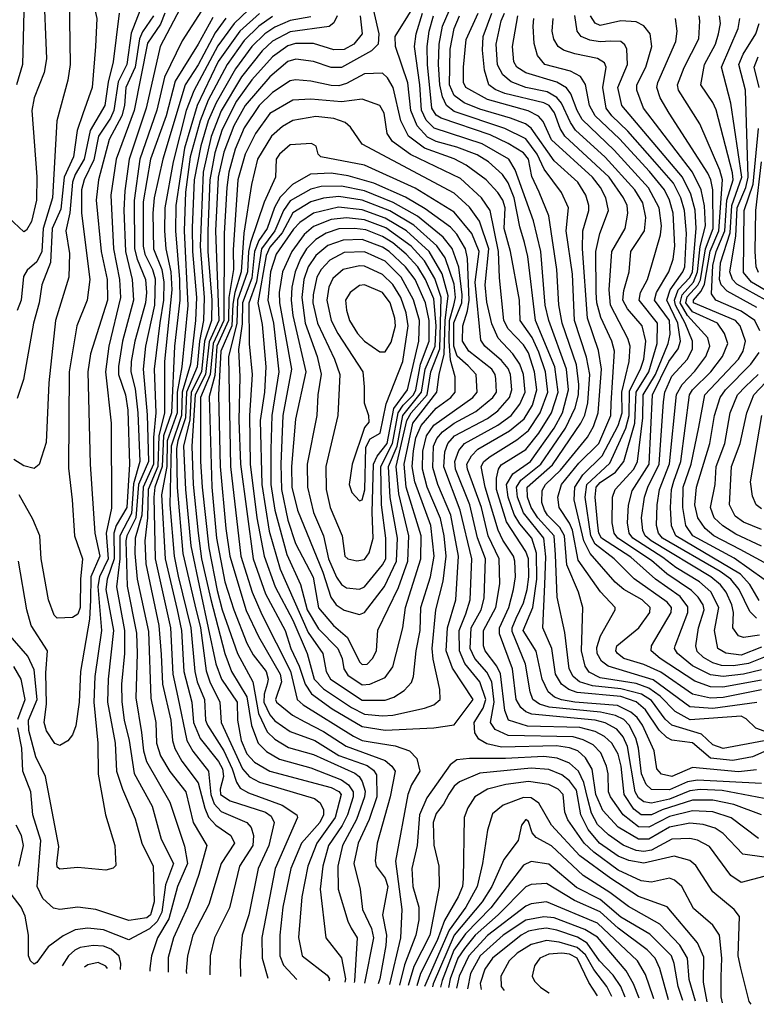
# Model space of a CAD drawing. Extents: x 501367 to 657802, y 482273 to 547541.
# Tile 270 of 656: x 597558 to 600434, y 483155 to 487000. Entities that reach past the tile are written whole.
import ezdxf

# ---------------------------------------------------------------- set-up
doc = ezdxf.new("R2010")
doc.units = 0

msp = doc.modelspace()

# ---------------------------------------------------------------- linework, layer by layer
at = {"layer": '0CON20XD'}
for points in [[(597537.8, 487357.8), (597605, 487338.1), (597635, 487340.9), (597695, 487369.6), (597705, 487369), (597775, 487299.8), (597822.5, 487225), (597840.3, 487185), (597839.6, 487095), (597859.8, 487005), (597854.3, 486895.7), (597840.7, 486735), (597805, 486631.8), (597782.5, 486567.5), (597768, 486465), (597732.5, 486385), (597719.4, 486260.6), (597685.3, 486185), (597678.4, 486051.6), (597645.3, 485965), (597634.4, 485895), (597611.9, 485815), (597573.6, 485595), (597548.8, 485521.2)], [(597540.5, 487300.5), (597615, 487286.5), (597695, 487293.4), (597713.6, 487273.6), (597758.7, 487175), (597751.8, 487085), (597755.3, 486825), (597746.5, 486763.5), (597702.8, 486605), (597687, 486305), (597649.4, 486185), (597644.5, 486095), (597625.4, 486054.6), (597587.9, 486022.1), (597572.9, 485997.1), (597563.5, 485905), (597548.4, 485865)], [(597505, 487252.6), (597593.6, 487213.6), (597623.8, 487193.8), (597638.6, 487175), (597651.7, 487131.7), (597663.2, 486846.8), (597654, 486794), (597615, 486694.3), (597605.6, 486645), (597625.8, 486385.8), (597624.3, 486295), (597605, 486212.5), (597585, 486178), (597575, 486172), (597516.5, 486226.5)], [(597549.6, 487139.6), (597569.6, 487109.6), (597575.2, 487085), (597569.7, 486825), (597546, 486745)], [(598924.6, 487105), (598961.2, 486945), (598957.8, 486905), (598931.9, 486878.1), (598815, 486813), (598775, 486812.7), (598705, 486836.6), (598636, 486846), (598605, 486836.5), (598535, 486777.2), (598439.1, 486665), (598395, 486586.1), (598355, 486483.3), (598333.6, 486385), (598323.2, 486175), (598335.6, 485825), (598297.8, 485742.2), (598283.4, 485615), (598244, 485535), (598230.5, 485335), (598235.9, 485185), (598254.9, 484995), (598268.7, 484895), (598304.5, 484735.6), (598359, 484525), (598385.7, 484455), (598445.2, 484355.2), (598463.6, 484243.6), (598489.8, 484175), (598522.3, 484142.3), (598572.7, 484112.7), (598695, 484078), (598815, 484031.2), (598842, 484012), (598860.4, 483985), (598860.3, 483965), (598838.5, 483895), (598817.2, 483852.8), (598764.6, 483775), (598742.6, 483695), (598731, 483605), (598754.2, 483415), (598815, 483336.2), (598830.5, 483255), (598827.5, 483241.7)], [(600465, 484183.7), (600305, 484154.1), (600265, 484168.5), (600220.3, 484210.3), (600104.6, 484244.6), (600078.8, 484268.8), (600025, 484342), (599985.8, 484365.8), (599905, 484387.5), (599795, 484398.7), (599743.8, 484415), (599719.8, 484435), (599703.9, 484465), (599687.2, 484607.2), (599657.3, 484745), (599650.2, 484909.8), (599644.7, 484985), (599580.9, 485055), (599555.4, 485095), (599541.5, 485135), (599539.7, 485175), (599638.8, 485261.2), (599748.9, 485425), (599764.7, 485455.3), (599776.2, 485503.8), (599784.2, 485615), (599771.9, 485681.9), (599724.9, 485825), (599716.8, 486006.8), (599692.5, 486175), (599701.3, 486265), (599674.2, 486325), (599605.8, 486415.8), (599578.8, 486475), (599534.7, 486534.7), (599452.8, 486575), (599255, 486641.7), (599224.5, 486665), (599208.6, 486698.6), (599198.8, 486745), (599193, 486825), (599196.2, 486905), (599209.4, 486975), (599265, 487105.3)], [(598305.8, 487095), (598192.6, 486917.4), (598123.8, 486776.2), (598093.4, 486646.6), (598027.5, 486455), (598005.4, 486294.6), (598007.1, 486105), (598016.4, 486065), (598049.3, 485985), (598053.5, 485935), (598050.2, 485895), (598007.7, 485745), (597993.7, 485665), (597992.5, 485625), (598009, 485559), (598019.6, 485465), (598027.8, 485275), (598002.8, 485187.2), (597995, 485071.2), (597949.3, 484985), (597949.4, 484895), (597936, 484785), (597967.3, 484615), (597967.3, 484525), (597956.2, 484405), (597956.9, 484336.9), (597966.2, 484265), (597986.2, 484185), (598005.9, 484055.9), (598075, 483929.1), (598110.5, 483800.5), (598158.3, 483705), (598128.3, 483621.7), (598112.8, 483515), (598095, 483478.7), (598065, 483449.7), (597985, 483407.4), (597885, 483445.8), (597825, 483452), (597774.5, 483445.5), (597727.7, 483422.3), (597670.1, 483379.9), (597625, 483317.8), (597614.3, 483312.5), (597600.5, 483325), (597592.3, 483345), (597592.6, 483425), (597579.8, 483499.8), (597564.3, 483535), (597525.7, 483585)], [(600455, 484017.9), (600205, 484030.8), (600165.8, 484024.2), (600095, 483993.2), (600025, 483994.4), (600005, 484013.7), (599985.9, 484055), (599974.3, 484155), (599963.8, 484195), (599937.8, 484245), (599917.1, 484267.1), (599885, 484282.7), (599825.5, 484295.5), (599626, 484316), (599587.7, 484327.7), (599562.2, 484345), (599551.3, 484375), (599532.9, 484482.9), (599481.4, 484611.4), (599481.3, 484625), (599497.1, 484662.9), (599525, 484723.4), (599540.3, 484775), (599546.8, 484825), (599545.5, 484895), (599535, 484923.4), (599459.4, 485039.4), (599419.4, 485165), (599420.2, 485209.8), (599427.9, 485245), (599438.6, 485261.4), (599535, 485321.4), (599585.6, 485385), (599635.1, 485464.9), (599660.7, 485545), (599647.9, 485645), (599572.2, 485825), (599542.5, 486075), (599529.8, 486129.8), (599510.6, 486190.6), (599489.3, 486305), (599465, 486362.7), (599443.3, 486395), (599388.8, 486445), (599345, 486472.2), (599265, 486502.7), (599184.1, 486524.1), (599151.2, 486541.2), (599110.4, 486585), (599085.6, 486645), (599074, 486754), (599025.8, 486895), (599024.7, 486935), (599123.3, 487095)], [(598125.3, 487025), (598107.6, 486982.4), (598057.7, 486907.7), (598004.9, 486645), (597934.6, 486455), (597914.3, 486315), (597924, 486105), (597948.4, 485985), (597952.4, 485915), (597907, 485725), (597893.6, 485625), (597915.6, 485424.4), (597916.9, 485093.1), (597896.1, 484995), (597903.4, 484895), (597870, 484825), (597862.9, 484787.1), (597877.5, 484615), (597851.2, 484435), (597847.3, 484335), (597863.3, 484175), (597864.4, 484054.4), (597893.8, 483895), (597929.5, 483775), (597933.3, 483696.7), (597923.8, 483686.2), (597895, 483679.2), (597785, 483689.4), (597715, 483682.5), (597705, 483691.2), (597702.8, 483705), (597711.7, 483771.7), (597658.6, 484045), (597621.8, 484121.8), (597593.8, 484225), (597592.8, 484265), (597626, 484345), (597615, 484461.1), (597590, 484515), (597511.6, 484605)], [(597946.5, 487025), (597923.5, 486835), (597903.5, 486756.5), (597891, 486665), (597833.2, 486566.8), (597810.7, 486455), (597774.3, 486395), (597764.1, 486365.9), (597754.6, 486245.4), (597738.9, 486175), (597752.6, 486087.4), (597750.7, 485995), (597697.7, 485825), (597672.5, 485582.5), (597661.4, 485348.6), (597635, 485263.3), (597615, 485247.7), (597575, 485258.4), (597535, 485283.1)], [(598185, 487043.3), (598107.2, 486895), (598051.6, 486655), (597985.8, 486455), (597968.3, 486331.7), (597964.4, 486255.6), (597971.6, 486095), (597997.2, 485985), (598002.1, 485905), (597960.4, 485745), (597944, 485646), (597944.7, 485614.7), (597972, 485535), (597980.4, 485475), (597987.2, 485265), (597976.4, 485095), (597935.6, 485024.4), (597925.3, 484995), (597926.7, 484895), (597900.4, 484815), (597895.1, 484775), (597924.5, 484615), (597903.8, 484425), (597901.5, 484335), (597930.9, 484175), (597936.8, 484065), (597960.2, 483995), (598009.8, 483879.8), (598034.9, 483784.9), (598080, 483695), (598083.2, 483555), (598068.5, 483505), (598055, 483493), (597985, 483482.1), (597855, 483525.8), (597785, 483534.2), (597715, 483525.3), (597690.7, 483530.7), (597648.8, 483568.8), (597626.6, 483615), (597640.6, 483795), (597610, 483895), (597602.3, 483985), (597570, 484065), (597566.3, 484155), (597551.2, 484235)], [(598028, 487035), (597993.2, 486946.8), (597976.1, 486825), (597943, 486757), (597925.7, 486645), (597912.8, 486615), (597866, 486545), (597847.2, 486452.8), (597809.7, 486375), (597800.1, 486335), (597800.3, 486245), (597832, 485985), (597821.4, 485905), (597781.3, 485805), (597751.5, 485625), (597749.4, 485249.4), (597762.7, 485125), (597772.5, 484985), (597803.4, 484895), (597795.6, 484815), (597795.1, 484705), (597785, 484679.1), (597765, 484665.3), (597705, 484663.6), (597693.5, 484675), (597671.2, 484735), (597641.6, 484895), (597637.5, 484985), (597609.5, 485049.5), (597556.3, 485145)], [(598451.7, 487038.3), (598395.4, 486984.6), (598332.6, 486897.4), (598237.9, 486722.1), (598208.7, 486645), (598157.9, 486445), (598124.6, 486265), (598124.2, 486175), (598129.4, 486105), (598148.5, 486015), (598152.7, 485945), (598123.2, 485665), (598124.1, 485465), (598101.2, 485375), (598097.3, 485255), (598059.7, 485165), (598057, 485055), (598047.2, 484965), (598051.4, 484875), (598102, 484635), (598110.8, 484520.8), (598115.7, 484405.7), (598148.3, 484265), (598155.5, 484185), (598163.9, 484153.9), (598191.6, 484105), (598255, 484020.6), (598280.6, 483920.6), (598295.9, 483885.9), (598324.3, 483855), (598382.5, 483815), (598396.5, 483785), (598344.8, 483705), (598297.4, 483545), (598233.8, 483425), (598213.3, 483345), (598208.7, 483285), (598209.2, 483275.7)], [(598495.3, 487024.7), (598417.3, 486955), (598333.8, 486836.2), (598251.3, 486665), (598202, 486498), (598167.7, 486275), (598166.4, 486175), (598182.7, 485985), (598183.5, 485905), (598162.6, 485725), (598151, 485465), (598119.9, 485375), (598115, 485255), (598086.2, 485175), (598082.5, 485135), (598087.8, 484895), (598147.2, 484625), (598156.2, 484445), (598175.5, 484354.5), (598211.2, 484185), (598233.9, 484143.9), (598295.5, 484065), (598305.1, 483975), (598318.2, 483938.2), (598345, 483907.8), (598445, 483864.7), (598462.2, 483845), (598470.9, 483815), (598468.4, 483775), (598416.7, 483695), (598378, 483532), (598319.2, 483415), (598301.7, 483345), (598300.8, 483270)], [(600435, 484071.1), (600365, 484063.2), (600185, 484079.5), (600105, 484045.4), (600063.9, 484053.9), (600046.3, 484075), (600035.7, 484145), (599990.3, 484245), (599969.4, 484275), (599945, 484296.2), (599892.5, 484322.5), (599725.4, 484334.6), (599673.7, 484343.7), (599645.9, 484355), (599622, 484375), (599598.9, 484425), (599574.7, 484534.7), (599524.7, 484615), (599562.2, 484705), (599578, 484815), (599576.2, 484916.2), (599557.4, 484975), (599510.9, 485030.9), (599488.4, 485068.4), (599465.3, 485135), (599458.9, 485185), (599483.9, 485226.1), (599553, 485275), (599645.6, 485405), (599677.3, 485465), (599701.2, 485555), (599693.8, 485635), (599623.8, 485825), (599610.1, 485885), (599592.6, 486095), (599564.6, 486214.6), (599493.5, 486413.5), (599467.7, 486455), (599364.7, 486514.7), (599176.4, 486576.4), (599145, 486607.3), (599126.8, 486646.8), (599120.9, 486745), (599099.9, 486895), (599105.9, 486945), (599131.2, 487025)], [(600436.9, 484333.1), (600265, 484310.1), (600175, 484317.3), (600032.1, 484422.1), (599855.5, 484475.5), (599830.2, 484495), (599813.6, 484525), (599811.5, 484548.5), (599825.5, 484594.5), (599883.8, 484695), (599883.1, 484705), (599825.7, 484765.7), (599739.2, 484889.2), (599716.5, 485006.5), (599704.6, 485034.6), (599664.4, 485095), (599660, 485135), (599673.9, 485185), (599742, 485268), (599819.4, 485345), (599866.6, 485455), (599867.7, 485502.3), (599880.2, 485705), (599870, 485745), (599826.9, 485836.9), (599812.4, 485895), (599809.8, 485935), (599807.8, 486095), (599823.7, 486165), (599857.3, 486255), (599846.9, 486305), (599826.2, 486345), (599795.2, 486385), (599635, 486530.7), (599602.4, 486602.4), (599583.6, 486623.6), (599543.5, 486643.5), (599385, 486688.2), (599300.2, 486735), (599291.1, 486755), (599291.1, 486815), (599302.2, 486922.2), (599348.7, 487025)], [(600455, 484382.9), (600305, 484353.3), (600255, 484350), (600185, 484365.7), (600061.8, 484451.8), (599995, 484481.9), (599917.7, 484505), (599892, 484525), (599886.1, 484535), (599890.2, 484555), (599975.3, 484625), (600019.2, 484685), (600020.3, 484705), (599988.4, 484735), (599917.4, 484775), (599883.1, 484803.1), (599785.7, 484915.7), (599761.1, 484965), (599723.8, 485125), (599725.6, 485175), (599757.2, 485222.8), (599833.2, 485296.8), (599895, 485415.2), (599910.3, 485465), (599908.8, 485545), (599937.8, 485665), (599941.5, 485725), (599933, 485755), (599865.6, 485885), (599860.3, 485945), (599869.8, 486095), (599921.9, 486185), (599933.4, 486245), (599929.7, 486275), (599915.8, 486305), (599860.5, 486385), (599686.7, 486545), (599668.1, 486575), (599646.4, 486636.4), (599625.5, 486665.5), (599605, 486675.8), (599452.3, 486712.3), (599415, 486727.4), (599390.2, 486745), (599373.5, 486803.5), (599365, 486881.2), (599368.2, 486935), (599401.5, 487025)], [(600455, 484421.4), (600303.7, 484393.7), (600255, 484395.1), (600195, 484417.6), (600059.5, 484505), (600023.6, 484535), (600025.3, 484555), (600101.6, 484685), (600102.7, 484705), (600085.8, 484725.8), (599957.1, 484817.1), (599879.2, 484895), (599805, 484952.2), (599787.8, 484985), (599765.9, 485135), (599772.8, 485185), (599862, 485268), (599924.7, 485405.3), (599937.9, 485455), (599939.2, 485550.8), (599982, 485635), (599994.7, 485675), (600002.7, 485745), (599988.4, 485805), (599931.1, 485871.1), (599913.9, 485905), (599917.7, 485942.3), (599937.8, 486015), (599944.8, 486095), (599965, 486126.5), (599997.8, 486175), (600002.8, 486227.2), (599991.2, 486285), (599960.2, 486335), (599843.8, 486463.8), (599729, 486569), (599708.5, 486598.5), (599673.7, 486673.7), (599656, 486696), (599618.2, 486718.2), (599535, 486735.1), (599477.5, 486757.5), (599445, 486784.8), (599423.5, 486823.5), (599418.4, 486905), (599438.7, 486995), (599451, 487025)], [(598080.9, 487015), (598037.7, 486952.3), (598025.8, 486925), (598009.5, 486815), (597973.4, 486735), (597967.4, 486665), (597957.5, 486625), (597907.5, 486532.5), (597865.7, 486375), (597856.7, 486295), (597876.2, 486095), (597900.3, 485985), (597901, 485905), (597835.2, 485695), (597824.4, 485625), (597833.9, 485265), (597851.5, 484995), (597870.7, 484905), (597836.2, 484823.8), (597835, 484733.3), (597831.5, 484658.5), (597795.2, 484455.2), (597790.6, 484335), (597777.8, 484242.2), (597765, 484208), (597746.2, 484183.8), (597715, 484165.6), (597695, 484173.5), (597663.6, 484223.6), (597653.5, 484255), (597662.6, 484327.4), (597660.1, 484449.9), (597666.9, 484535), (597602.6, 484635), (597585.6, 484695.6), (597553.4, 484885)], [(598311.9, 487008.1), (598255, 486903.9), (598165, 486760.5), (598130.2, 486625), (598069, 486455), (598041.1, 486288.9), (598040.6, 486115), (598046.4, 486085), (598076.9, 486025), (598087.6, 485987.6), (598085.2, 485884.8), (598050.1, 485725), (598041.1, 485635), (598056.4, 485456.4), (598061.3, 485275), (598022.8, 485185), (598011.8, 485055), (597976.6, 484985), (597973, 484965), (597977.6, 484787.6), (598013.9, 484605), (598017.6, 484525), (598011.6, 484351.6), (598033.6, 484216.4), (598042, 484145), (598053.6, 484103.6), (598144.9, 483944.9), (598202.3, 483772.3), (598213.6, 483705), (598174.3, 483615), (598140.8, 483489.2), (598095.8, 483415), (598072.7, 483345), (598066.5, 483295), (598066.2, 483284.6)], [(598363.6, 487006.4), (598321.9, 486948.1), (598255, 486824.1), (598204.6, 486745), (598116.6, 486455), (598083.6, 486305), (598077.8, 486245), (598080.7, 486105), (598113, 486025), (598121.3, 485975), (598120, 485905), (598105.9, 485815.9), (598083.6, 485635), (598090.5, 485465), (598081.1, 485368.9), (598080.8, 485265), (598040.7, 485175), (598035.4, 485064.6), (598009, 484975), (598007.8, 484915), (598017.1, 484815), (598060.8, 484610.8), (598070.6, 484350.6), (598089.7, 484255), (598092.7, 484175), (598107.9, 484125), (598144.9, 484064.9), (598207.1, 483985), (598235.5, 483865), (598289.1, 483775), (598258.3, 483661.7), (598214.1, 483535), (598159.5, 483415), (598138.4, 483338.4), (598138.1, 483280.1)], [(598545, 487011.9), (598491.6, 486975), (598435, 486919), (598368.2, 486825), (598294.8, 486685.2), (598263.1, 486605), (598224.3, 486465), (598205.9, 486325.9), (598200.3, 486175), (598215.4, 485884.6), (598191.9, 485645), (598173.6, 485545), (598172.6, 485465), (598133.7, 485355), (598132.5, 485255), (598111.7, 485145), (598126, 484895), (598173.1, 484695), (598189.5, 484615), (598198.9, 484455), (598230.1, 484335), (598236.8, 484255), (598262.5, 484192.5), (598335, 484103.1), (598349.6, 484075), (598354, 484045), (598341.6, 483995), (598342.6, 483975), (598380, 483950.1), (598518, 483905), (598539.6, 483889.6), (598551.6, 483865), (598531.1, 483775), (598489.1, 483685), (598452.9, 483505), (598426.6, 483425), (598418.8, 483325), (598421, 483263.3)], [(598695, 487011.8), (598615, 486997.2), (598555, 486970.7), (598515, 486944.4), (598465, 486895.5), (598401.6, 486808.4), (598325.2, 486675.2), (598294.8, 486605.2), (598265, 486506.9), (598239.3, 486375), (598231.7, 486188.3), (598233.1, 486095), (598248.2, 485915), (598244.6, 485825), (598225.5, 485655), (598192.7, 485545), (598189.7, 485455), (598149.8, 485335), (598144.9, 485105.1), (598161.8, 484905), (598176.9, 484826.9), (598226.2, 484625), (598242.1, 484455), (598251.2, 484415), (598279.9, 484345), (598283.7, 484265), (598291.3, 484245), (598355, 484144.8), (598388.4, 484075), (598405, 484022), (598419.6, 483999.6), (598451.3, 483981.3), (598582.6, 483932.6), (598640.6, 483895), (598643.5, 483885), (598555.2, 483685.2), (598504.2, 483415.8), (598505.2, 483335), (598527.2, 483257.7)], [(598797.8, 487015), (598785, 486987.1), (598766.7, 486973.3), (598615, 486952.6), (598545, 486915.9), (598505, 486878.2), (598425, 486776.5), (598345, 486643.7), (598306, 486544), (598274.3, 486405), (598263, 486115), (598278.6, 485915), (598276.6, 485825), (598261, 485745), (598251.1, 485645), (598209.8, 485545), (598205.1, 485444.9), (598175.2, 485355), (598171.1, 485325), (598173, 485173), (598195.9, 484915), (598241.7, 484715), (598263.8, 484625), (598286.9, 484456.9), (598300.4, 484415), (598339.7, 484335), (598344.5, 484255), (598428.7, 484075), (598455, 484043.5), (598495, 484022.8), (598709.4, 483959.4), (598731.8, 483941.8), (598744.5, 483915), (598744.3, 483895), (598730.5, 483865), (598658.2, 483785), (598616.7, 483685), (598585.8, 483535), (598573.9, 483425), (598574.2, 483345), (598588, 483308), (598640.8, 483251.6)], [(598888.1, 487015), (598895.6, 486945), (598862.8, 486905), (598825, 486883.5), (598785, 486882), (598705, 486907), (598635, 486907.2), (598605, 486898.2), (598545.4, 486854.6), (598465, 486765.5), (598405, 486681.5), (598348.6, 486571.4), (598319.8, 486480.2), (598301.2, 486375), (598292.8, 486175), (598293.2, 486095), (598308.5, 485905), (598306.7, 485825), (598280.4, 485745), (598267.9, 485625), (598227.7, 485545), (598222.1, 485437.9), (598198.4, 485335), (598205.2, 485165.2), (598226.6, 484945), (598264.5, 484765.6), (598324.2, 484485), (598346.5, 484425), (598407.3, 484335), (598409.4, 484265), (598423.4, 484185), (598445, 484133.9), (598475, 484100.2), (598535, 484066.1), (598775, 484001.2), (598805, 483986.6), (598813.4, 483975), (598790.3, 483885), (598718, 483785), (598682.8, 483695), (598659.8, 483575), (598646.7, 483416.7), (598661.1, 483345), (598759.1, 483269.1), (598767.6, 483255), (598765.1, 483245)], [(600540.3, 484175), (600419.1, 484120.9), (600343, 484107), (600255, 484116.3), (600185, 484176.2), (600105, 484186.1), (600085, 484196.6), (600055, 484226.3), (600001.3, 484305), (599965, 484336.4), (599905, 484356.8), (599735, 484373.2), (599702.6, 484385), (599674.1, 484405), (599650.7, 484445), (599636.4, 484545), (599601.6, 484625), (599608.9, 484795), (599612.9, 484902.9), (599604.4, 484975), (599525, 485073.7), (599502.1, 485135), (599497.9, 485175), (599515, 485201.7), (599593.4, 485265), (599689, 485405), (599727.1, 485485), (599740.3, 485535), (599742, 485575), (599732.6, 485652.6), (599676.9, 485815), (599663.1, 485886.9), (599655.8, 486025), (599623.8, 486233.8), (599586.1, 486326.1), (599557.8, 486387.8), (599544.9, 486455), (599525, 486479.5), (599465, 486517.1), (599395, 486550.8), (599204.1, 486615), (599185, 486626.7), (599167.6, 486655), (599150.4, 486825), (599149.4, 486895), (599157.5, 486955), (599174.2, 487015)], [(600465, 484222.4), (600432.9, 484232.9), (600395, 484270.5), (600375, 484280.2), (600175.7, 484265.7), (600118.2, 484298.2), (600058.8, 484358.8), (600015, 484390), (599965, 484407.3), (599825, 484430.2), (599782.5, 484452.5), (599766.2, 484476.2), (599752.5, 484535), (599757.6, 484705), (599740, 484765), (599695, 484870.9), (599685.3, 484985), (599667, 485017), (599619.3, 485065), (599607.1, 485085), (599597.2, 485115), (599598.7, 485161.3), (599611.7, 485185), (599669.3, 485240.7), (599775, 485369.8), (599798.7, 485411.3), (599817.4, 485465), (599830.4, 485635), (599818, 485708), (599775.1, 485835), (599755.9, 486105), (599756.8, 486175), (599780.6, 486255), (599780.6, 486275), (599769, 486315), (599737.6, 486365), (599645, 486449.2), (599555.9, 486575.9), (599533.4, 486593.4), (599475.1, 486615.1), (599355, 486650.2), (599293.7, 486675), (599255, 486704.5), (599236.8, 486745), (599238.6, 486885), (599254.9, 486965.1), (599275.5, 487015)], [(600455, 484461.4), (600385, 484444.7), (600305, 484435.5), (600255, 484441.4), (600185, 484477.1), (600126.5, 484525), (600115.6, 484545), (600117.1, 484555), (600166.8, 484685), (600167.1, 484707.1), (600137.1, 484747.1), (600041.2, 484815), (599945, 484900.8), (599830.3, 484975), (599820.2, 484995), (599816, 485025), (599805.1, 485135), (599809.3, 485175), (599825, 485193.2), (599885, 485232.9), (599917.5, 485275), (599959.9, 485425), (599965.6, 485545), (600015.2, 485625), (600047.4, 485735), (600049.1, 485815), (599976.7, 485905), (599982.5, 485935), (600010, 485985), (600026.8, 486043.2), (600060.7, 486159.3), (600064, 486195), (600054.9, 486265), (600014, 486344), (599879.9, 486489.9), (599755, 486610), (599734.4, 486645), (599710.4, 486710.4), (599694, 486734), (599655, 486756), (599535, 486792.1), (599499.5, 486815), (599487.5, 486835), (599482.2, 486895), (599502.7, 487015)], [(600475, 484515.1), (600404.3, 484485.7), (600345, 484477.4), (600298.7, 484478.7), (600265, 484488), (600228.9, 484508.9), (600203.5, 484533.5), (600198.3, 484555), (600208.7, 484625), (600231, 484695), (600226.7, 484715), (600207.8, 484745), (600181.3, 484771.3), (600085.5, 484835.5), (600025, 484888.7), (599893.9, 484975), (599879.8, 484995), (599872.1, 485035), (599873.5, 485135), (599882.9, 485165), (599955.7, 485245), (599970.9, 485275), (599991.4, 485445), (599992.8, 485535), (600040.8, 485615), (600090.1, 485735), (600097.6, 485772.4), (600094.9, 485825), (600036.8, 485905), (600044.6, 485935), (600092.7, 486015), (600109.7, 486065), (600116.3, 486115), (600110.3, 486245), (600096.1, 486295), (600075.7, 486335), (600017.6, 486407.6), (599900.5, 486535), (599805.1, 486625.1), (599783.1, 486665), (599767, 486747), (599747.6, 486777.6), (599708.8, 486798.8), (599608.8, 486825), (599579.9, 486859.9), (599567.4, 486907.4), (599562.6, 486975), (599566.2, 487005)], [(600455, 484550.1), (600375, 484518.5), (600315.8, 484525.9), (600283.7, 484545), (600271.4, 484615), (600288, 484705), (600256.3, 484766.3), (600212.9, 484805), (600120.6, 484860.6), (600069.6, 484899.6), (599952.3, 484975), (599938.5, 484995), (599931.2, 485035), (599935.4, 485104.6), (599949.8, 485160.2), (600016.1, 485265), (600028.8, 485535), (600093.4, 485665), (600129.6, 485715), (600138.2, 485745), (600128.6, 485815), (600084.7, 485905), (600098.7, 485945), (600147.2, 486015), (600154.9, 486035), (600162.2, 486165), (600153.6, 486255), (600139.4, 486305), (600111.2, 486361.2), (600037.7, 486445), (599932.4, 486565), (599870.2, 486625), (599848.7, 486655), (599835.1, 486735), (599848.4, 486815), (599841.6, 486831.6), (599815, 486849.1), (599726.2, 486866.2), (599681.2, 486881.2), (599661.4, 486895), (599643.8, 486923.9), (599637.5, 486955), (599641.5, 487005)], [(600447.1, 484597.1), (600385, 484586.9), (600364.6, 484594.6), (600342.7, 484625), (600344.9, 484685), (600339.2, 484715), (600316.5, 484765), (600295, 484793.8), (600256.9, 484825), (600023.4, 484965), (600000, 484985), (599991, 485005), (599986, 485055), (599997.8, 485135), (600010.8, 485175), (600055.7, 485265), (600072.2, 485507.8), (600077.6, 485545), (600105, 485607.7), (600165.7, 485674.3), (600185.8, 485715), (600184.9, 485745), (600157, 485815), (600118.7, 485885), (600114.5, 485905), (600129, 485945), (600175, 485993.8), (600185.8, 486015), (600200.2, 486185), (600195.9, 486255.9), (600179.1, 486319.1), (600145.9, 486385), (599910, 486665), (599893.3, 486735), (599931.3, 486825), (599928.6, 486885), (599921.6, 486901.6), (599905, 486915.2), (599866.2, 486916.2), (599825, 486912.9), (599785, 486920.2), (599750.4, 486935), (599735.6, 486955.6), (599725.8, 487015.8)], [(600435, 484662.5), (600409.1, 484689.1), (600367.4, 484775), (600334.5, 484815), (600293.1, 484845), (600067.6, 484975), (600052.5, 484995), (600044.8, 485025), (600047.3, 485105), (600057, 485165), (600096.1, 485266.1), (600123.3, 485536.7), (600145.1, 485574.9), (600195, 485627.9), (600237.3, 485685), (600252.5, 485725), (600245, 485758.2), (600165.3, 485845.3), (600137.5, 485895), (600144.5, 485925.5), (600189, 485975), (600205.4, 486015), (600215.9, 486114.1), (600235.8, 486195), (600232.7, 486272.7), (600219.2, 486335), (600185.1, 486405), (599993.9, 486655), (599968.4, 486725), (599968.4, 486745), (600002.7, 486815), (600026.1, 486895), (600020.6, 486945), (599995, 486976.2), (599965, 486991.3), (599905, 486995.2), (599825, 486977), (599805, 486986.6), (599786.5, 487015)], [(600445, 484731.9), (600409.6, 484795), (600372.3, 484835), (600119.7, 484985), (600103.5, 485023.5), (600099.9, 485095), (600102.7, 485165), (600112, 485198), (600139.9, 485275), (600173.1, 485535), (600185.8, 485555), (600256.4, 485625), (600302.4, 485685), (600323, 485735), (600310.2, 485775), (600283.1, 485815), (600185, 485859.6), (600159.7, 485895), (600165, 485918.3), (600206, 485964), (600216.2, 485983.8), (600235.5, 486105), (600266.2, 486185), (600265.1, 486335.1), (600257.4, 486375), (600245, 486401.2), (600094.6, 486634.6), (600059, 486695), (600046.4, 486735), (600050.2, 486755), (600120.9, 486915), (600125.7, 486955), (600118.8, 487005)], [(600465, 484814.4), (600347.5, 484897.5), (600186.4, 484985), (600158.9, 485025), (600147, 485095), (600149.1, 485175), (600179.6, 485265), (600210.5, 485409.5), (600233.2, 485535), (600364.5, 485675), (600383.6, 485705), (600392.9, 485745), (600371.5, 485805), (600353.1, 485825), (600189.7, 485895), (600188.7, 485905), (600219.6, 485940.4), (600232.7, 485967.3), (600254.1, 486096), (600288.5, 486175), (600302.9, 486375), (600292.4, 486412.4), (600213.6, 486593.6), (600131, 486725), (600127.3, 486745), (600153.3, 486813.3), (600210.2, 486925), (600214.4, 486995), (600210.8, 487015)], [(600448.1, 485785), (600429, 485825), (600375, 485862), (600276.4, 485905), (600259.8, 485929.8), (600265, 486039.6), (600278.2, 486095), (600311.3, 486175), (600319.3, 486295), (600343.8, 486375), (600341.6, 486401.6), (600278.1, 486648.1), (600265, 486676.7), (600217.4, 486745), (600232.4, 486825), (600274.5, 486905), (600287.2, 486945), (600294.4, 486985), (600290.8, 487015)], [(600436.2, 485876.2), (600320.2, 485940.2), (600296.9, 485965), (600290.3, 485985), (600295, 486051.1), (600331.8, 486168.2), (600338.3, 486275), (600378.2, 486385), (600334.6, 486674.6), (600298.5, 486815), (600364.1, 486965), (600370.6, 487005)], [(600471.2, 485905), (600357.9, 485967.9), (600341.8, 485985), (600330.6, 486015), (600355.1, 486155.1), (600360, 486265), (600394, 486345), (600402.7, 486385), (600392, 486725), (600366.5, 486825), (600383.2, 486865), (600432.2, 486945), (600445.2, 486985)], [(600446.2, 486735), (600426.1, 486815), (600442, 486855)], [(600465, 483959.1), (600300.7, 483990.7), (600215.8, 483994.2), (600175, 483989.4), (600095, 483955.6), (600025, 483940.7), (599995, 483946.3), (599975, 483961.7), (599961.6, 483985), (599931.5, 484161.5), (599915, 484199), (599889.7, 484229.7), (599843.7, 484253.7), (599805, 484264.5), (599557.9, 484287.9), (599535, 484297.2), (599514.7, 484314.7), (599497.4, 484345), (599481.9, 484465), (599431.2, 484601.2), (599431.6, 484625), (599468.4, 484705), (599486.9, 484775), (599493.6, 484825), (599491.8, 484885), (599486.1, 484905), (599445, 484967.4), (599426.8, 485006.8), (599375.5, 485175), (599360, 485255), (599371.1, 485275), (599395.1, 485294.9), (599499.8, 485359.8), (599545, 485396.4), (599590.9, 485465), (599620.3, 485545), (599611.7, 485625), (599585, 485702.1), (599558.9, 485758.9), (599512.3, 485825), (599509.5, 485905), (599474.2, 486095), (599450.1, 486185), (599454.3, 486265), (599444.8, 486295), (599425.7, 486325.7), (599379.5, 486375), (599301.9, 486431.9), (599255, 486457.3), (599138.4, 486498.4), (599076.7, 486545), (599046.8, 486605), (599016.7, 486735), (598995, 486772.5), (598975, 486790.7), (598905, 486788.8), (598835, 486750.2), (598805, 486742.2), (598775, 486742.5), (598695, 486759.8), (598635, 486764.8), (598615, 486760.9), (598545, 486716.2), (598493.6, 486665), (598435, 486577.5), (598399.7, 486495), (598375.1, 486405), (598367.3, 486345), (598356.9, 486165), (598355.8, 485825), (598313.8, 485736.2), (598301.9, 485615), (598264.7, 485525), (598264.2, 485274.2), (598270.5, 485175), (598297.2, 484937.2), (598329.2, 484770.7), (598349.3, 484695), (598408.2, 484525), (598468.2, 484415), (598491.1, 484291.1), (598525, 484219.8), (598555, 484191.1), (598608.4, 484158.4), (598705, 484131.1), (598867.5, 484057.5), (598884.4, 484044.4), (598895.1, 484025.1), (598907, 483987), (598904.4, 483965), (598872.9, 483877.1), (598819.4, 483775), (598800.3, 483695), (598801.9, 483605), (598839.4, 483479.4), (598853, 483453), (598876.5, 483415), (598865.7, 483245), (598864.4, 483239.7)], [(600455, 483895.2), (600347.1, 483935), (600265, 483952.2), (600185, 483951.9), (600067.2, 483915), (600025, 483895.3), (599985, 483895.4), (599956.8, 483916.8), (599918.5, 483975), (599907.3, 484085), (599895, 484132.3), (599870, 484175), (599841.2, 484201.2), (599805, 484220), (599745, 484235.9), (599540.7, 484240.7), (599467.1, 484265), (599452.4, 484302.4), (599435.6, 484445.6), (599421.6, 484475), (599375.2, 484535), (599369.4, 484555), (599369.7, 484615), (599417.5, 484705), (599432.5, 484797.5), (599430.9, 484895), (599388.1, 484985), (599361.1, 485095), (599306.6, 485245), (599304.6, 485265), (599322.8, 485297.2), (599347.5, 485322.5), (599471.3, 485395), (599528.4, 485441.6), (599560, 485495), (599577, 485555), (599569, 485625), (599545, 485698.9), (599525, 485730), (599465, 485792.2), (599448.1, 485825), (599431.6, 485991.6), (599428.1, 486095), (599395.2, 486254.8), (599361.3, 486305), (599279.5, 486379.5), (599083.7, 486473.7), (599013.9, 486525), (598993, 486555), (598981, 486635), (598965, 486665.4), (598895, 486689.3), (598815, 486678.8), (598695, 486689.7), (598625.2, 486685.2), (598535, 486633.1), (598478.6, 486555), (598438.7, 486475), (598410.4, 486375), (598391.4, 486101.4), (598392.9, 486025), (598375.4, 485914.6), (598373.3, 485825), (598328.4, 485725), (598319.7, 485610.3), (598298.6, 485528.6), (598308.3, 485175), (598327.1, 484975), (598359.8, 484805), (598394, 484695), (598445.4, 484565), (598470.3, 484520.3), (598520.6, 484455), (598528.4, 484425), (598524.1, 484405), (598513.1, 484366.9), (598511.8, 484335), (598534.9, 484285), (598555, 484262.7), (598615, 484220.5), (598710.3, 484185), (598805, 484127.4), (598915, 484087.1), (598939.4, 484069.4), (598951, 484051), (598952.4, 483965), (598922.7, 483877.3), (598880, 483785), (598862.6, 483705), (598887.8, 483605), (598897.1, 483525), (598931.7, 483451.7), (598940.2, 483415), (598904.3, 483237.6)], [(600442.8, 483802.8), (600336.9, 483883.1), (600265, 483907), (600185, 483911), (600095, 483889), (600015, 483846.5), (599975, 483847.6), (599914.6, 483894.6), (599865.2, 483965), (599857.7, 483985), (599856.4, 484055), (599849.2, 484085), (599827, 484137), (599797.9, 484167.9), (599758.5, 484188.5), (599719.1, 484199.1), (599466.2, 484205), (599415, 484228.8), (599396.5, 484255), (599411.4, 484335), (599401.6, 484415), (599382.3, 484452.3), (599335, 484505.2), (599317.7, 484545), (599321, 484625), (599360.3, 484695), (599371.5, 484741.5), (599376.5, 484895), (599346.1, 484976.1), (599315.6, 485105), (599259.4, 485245), (599257, 485275), (599272.5, 485317.5), (599295.6, 485345), (599425, 485416.4), (599477.2, 485455), (599510.8, 485499.2), (599532.6, 485545), (599525.1, 485614.9), (599510.6, 485655), (599483.9, 485695), (599426.8, 485756.8), (599402.2, 485812.2), (599382.8, 485897.2), (599375.4, 485965), (599390.3, 486105), (599353.5, 486213.5), (599315, 486267.7), (599255, 486322.5), (598895, 486513.3), (598849.9, 486579.9), (598829, 486599), (598784.5, 486614.5), (598715, 486621.6), (598625, 486607), (598585, 486582.9), (598542, 486545), (598487.4, 486455), (598464, 486356), (598433.4, 486166.6), (598422.6, 486015), (598397.9, 485935), (598391, 485889), (598386.7, 485805), (598343.8, 485705), (598334, 485535), (598341, 485255), (598363.1, 485013.1), (598379.4, 484905), (598443, 484693), (598491.2, 484591.2), (598575.1, 484445), (598580.1, 484415), (598557, 484345), (598560.5, 484335), (598623.8, 484283.8), (598671.9, 484258.1), (598745, 484219.9), (598833.2, 484163.2), (598985, 484107.3), (599011.7, 484085), (599024, 484065), (599005.2, 483965), (598954.2, 483784.2), (598946.7, 483715), (598950, 483695), (598985, 483647.2), (598995.6, 483615), (598975.2, 483505), (598990.4, 483425), (598987.9, 483385), (598964, 483255), (598957.8, 483234.8)], [(600553.5, 485895), (600416.2, 485975), (600385, 486012.9), (600386.9, 486255), (600422, 486358), (600442.8, 486575)], [(600465, 483729.5), (600381.4, 483741.4), (600305, 483822.5), (600273.3, 483843.3), (600227.3, 483857.3), (600175, 483863), (600095, 483846.7), (600015, 483800.3), (599975, 483799.6), (599895, 483847), (599835, 483912), (599808, 483975), (599793.3, 484073.2), (599767.3, 484117.3), (599737.2, 484145), (599705, 484157), (599654.5, 484164.5), (599439.9, 484159.9), (599382.6, 484172.6), (599350.9, 484190.9), (599334.8, 484215), (599332.3, 484255), (599368.2, 484311.8), (599378.4, 484345), (599355.3, 484414.7), (599296.4, 484486.4), (599275.3, 484535), (599274, 484615), (599299.7, 484679.8), (599317.2, 484735), (599324.1, 484895), (599277.9, 485085), (599213.9, 485253.9), (599218, 485312), (599229.7, 485345), (599256.2, 485375), (599385, 485443.1), (599425, 485472.8), (599471.4, 485525), (599480.3, 485555), (599474.6, 485615), (599465, 485637.5), (599439.8, 485669.8), (599374.8, 485725), (599359.1, 485749.1), (599337.2, 485975), (599352.3, 486095), (599323.7, 486165), (599255, 486248.4), (599101.9, 486341.9), (598905, 486431.9), (598734.2, 486465), (598724.2, 486475), (598715.8, 486505.8), (598697.1, 486517.1), (598615, 486511.6), (598572.4, 486475), (598559.6, 486455), (598557, 486385), (598512.3, 486287.7), (598459.6, 486130.4), (598451.9, 486095), (598447.5, 486015), (598409.4, 485905), (598406.4, 485813.6), (598373.8, 485685), (598381.1, 485255), (598422.3, 484905), (598466, 484764), (598503.2, 484676.8), (598616.1, 484456.1), (598641.9, 484345), (598664.7, 484325), (598862.1, 484202.1), (598895, 484185.9), (598935, 484178.5), (599024.6, 484164.6), (599080, 484145), (599109.1, 484115), (599120.6, 484065), (599088.4, 484011.6), (599074.1, 483975), (599025.7, 483714.3), (599050.9, 483525), (599045.2, 483415.2), (599001.7, 483232.4)], [(600442.5, 486012.5), (600434.1, 486035), (600429.4, 486095), (600432.1, 486255), (600455.1, 486445)], [(598985, 484225.7), (599175, 484234.8), (599255, 484246.9), (599328.4, 484345), (599248.3, 484468.3), (599224.1, 484535), (599228.3, 484625), (599261.2, 484735), (599272.1, 484905), (599241.1, 485065), (599190.5, 485185), (599171.8, 485251.8), (599174.3, 485335), (599186.6, 485365), (599209.6, 485390.4), (599255, 485423.9), (599339.6, 485470.4), (599406.3, 485525), (599420, 485545), (599417.7, 485597.7), (599414.8, 485615), (599401.9, 485635), (599312.5, 485705), (599286.7, 485745), (599288, 485805), (599306.7, 485863.3), (599312.8, 485905), (599307.1, 486067.1), (599299.6, 486105), (599265, 486163), (599240.1, 486190.1), (599141.9, 486261.9), (599065, 486307.4), (598941.4, 486361.4), (598840.9, 486390.9), (598775, 486400.9), (598693.2, 486396.8), (598623.7, 486356.3), (598575, 486307.4), (598553.1, 486266.9), (598524.9, 486185), (598491.9, 486138.1), (598475.8, 486095), (598465, 485991.1), (598427.9, 485895), (598427, 485813), (598412.1, 485712.1), (598418.1, 485605), (598414.3, 485435.7), (598420, 485265), (598469.3, 484895), (598518.3, 484758.3), (598594.5, 484614.5), (598617.2, 484545), (598649.8, 484475), (598672.5, 484405), (598697.6, 484367.6), (598779, 484309), (598895, 484239.5), (598985, 484225.7)], [(598975, 484281.1), (599015, 484284.2), (599138.4, 484311.6), (599175.5, 484325), (599200.4, 484345), (599198.8, 484385), (599172.7, 484502.7), (599169, 484545), (599183.5, 484695), (599212, 484808), (599223.7, 484905), (599216.2, 484985), (599201.8, 485051.8), (599149.2, 485175), (599131.6, 485245), (599131.8, 485315), (599146.8, 485375), (599175, 485416.3), (599327, 485525), (599344.4, 485545), (599341.2, 485615), (599308.9, 485648.9), (599266.7, 485686.7), (599254, 485725), (599253.8, 485816.2), (599284.4, 485895), (599286.1, 485925), (599273.2, 486033.2), (599246.5, 486106.5), (599211.3, 486151.3), (599112.1, 486232.2), (599016.8, 486286.8), (598905, 486331.9), (598815, 486350.3), (598735, 486348.6), (598695, 486337.7), (598615, 486293.2), (598587.8, 486255), (598554.8, 486175.2), (598502.6, 486105), (598483, 485977), (598453.6, 485893.6), (598454.9, 485734.9), (598465.9, 485615), (598456, 485455), (598458.6, 485265), (598484.5, 485055), (598512.4, 484905), (598555.8, 484785), (598625, 484655.7), (598680.8, 484525), (598707.8, 484425), (598745, 484387), (598854, 484314), (598905, 484287.9), (598975, 484281.1)], [(598895, 484342.4), (598985, 484343), (599019.5, 484355), (599059.8, 484380.2), (599088.1, 484411.9), (599096.2, 484435), (599105.8, 484535), (599121.6, 484615), (599124.9, 484705), (599162.2, 484825), (599176.5, 484905), (599164.2, 485025), (599101.4, 485195), (599091.4, 485255), (599096.3, 485316.3), (599105, 485367.1), (599125.6, 485415), (599185, 485482.6), (599241.5, 485525), (599258.4, 485545), (599258.8, 485605), (599240.8, 485670.8), (599234.7, 485744.7), (599236.9, 485825), (599253.5, 485885), (599259.7, 485915), (599255, 485967.1), (599219.5, 486069.5), (599187.1, 486117.1), (599097.4, 486197.4), (599003.2, 486253.2), (598895, 486295.3), (598805, 486309.4), (598745, 486303), (598695, 486289), (598624.6, 486245.4), (598582.9, 486167.1), (598535, 486111.1), (598521.1, 486078.9), (598488.4, 485895), (598505, 485810), (598519.7, 485645), (598514.5, 485545.6), (598497, 485435), (598503.4, 485185), (598532.5, 485002.5), (598575.2, 484854.8), (598685, 484607.6), (598742.4, 484525), (598754.8, 484455), (598771.5, 484425), (598895, 484342.4)], [(598895, 484402.7), (598925, 484404.8), (598985, 484431.4), (599015, 484473.3), (599054.8, 484625), (599064.8, 484705), (599124.9, 484895), (599125.6, 484985), (599067.5, 485175), (599059.2, 485265), (599092.8, 485425), (599187.4, 485545), (599195.8, 485615), (599216.2, 485693.8), (599219.8, 485825), (599231.2, 485921.2), (599207.8, 486007.8), (599157.4, 486095), (599068.9, 486175), (598985.5, 486225.5), (598895, 486258.1), (598802.5, 486267.5), (598705.8, 486244.2), (598652.3, 486207.7), (598627.4, 486182.6), (598559.3, 486085), (598537.8, 486015), (598527.1, 485905), (598549.7, 485815), (598570.1, 485625), (598542.2, 485455), (598538.4, 485321.6), (598539, 485185), (598554.3, 485085), (598601.1, 484911.1), (598655, 484794.6), (598681, 484695), (598725, 484621.9), (598800, 484545), (598817, 484505), (598824.4, 484465), (598840.1, 484440.1), (598895, 484402.7)], [(598895, 484482.3), (598915, 484483.8), (598936.3, 484505), (598951.4, 484535), (598956.2, 484616.2), (599037.1, 484782.9), (599073.8, 484885), (599078.4, 484985), (599038.2, 485148.2), (599028.5, 485255), (599070.3, 485435), (599087.1, 485465), (599149.9, 485535), (599163.5, 485625), (599199.1, 485715), (599203.8, 485915), (599179.1, 485989.1), (599138.6, 486058.6), (599087.2, 486115), (598987.7, 486187.7), (598905, 486218.1), (598835, 486226.5), (598775, 486220.4), (598705, 486193), (598668.9, 486161.1), (598620.3, 486095), (598584.3, 486015), (598570.9, 485935), (598572.4, 485895), (598619.6, 485635), (598586, 485455), (598578.2, 485265), (598580.3, 485165), (598605, 485045.4), (598635, 484954.7), (598703.7, 484823.7), (598725, 484703.6), (598784, 484635), (598838, 484588), (598885, 484492.5), (598895, 484482.3)], [(598885, 484677.8), (598905, 484684.7), (598983.1, 484786.9), (599030.1, 484885), (599033.8, 484975), (599005, 485134.3), (598998.8, 485255), (599031.7, 485335), (599054.2, 485455), (599127.2, 485545), (599141.8, 485635), (599181.2, 485725), (599184.9, 485804.9), (599175, 485910.3), (599142.7, 485985), (599112.3, 486035), (599067.7, 486085), (599015, 486128.5), (598975, 486153.9), (598909.3, 486179.3), (598865, 486185.1), (598805, 486182.8), (598755, 486167), (598715, 486142.2), (598677.8, 486105), (598654.2, 486065.8), (598633.6, 486015), (598621, 485955), (598617.8, 485905), (598624.6, 485844.6), (598675.7, 485625), (598635, 485440), (598619.6, 485255), (598620.7, 485175), (598642.6, 485085), (598742, 484842), (598772.7, 484745), (598794.6, 484714.6), (598825, 484694.8), (598885, 484677.8)], [(598885, 484776.1), (598905, 484784.8), (598975, 484871.2), (598987.6, 484895), (598988.5, 484975), (598970.9, 485105), (598968.8, 485255), (599014.6, 485344.6), (599036.4, 485465), (599055.3, 485494.7), (599095.4, 485535), (599104.6, 485555), (599123.2, 485655), (599157.6, 485745), (599157, 485825), (599142.4, 485895), (599102.3, 485985), (599065.2, 486035.2), (599001.1, 486095), (598975, 486111.6), (598895, 486141.2), (598820.9, 486139.1), (598762.1, 486117.9), (598715, 486079.8), (598685.1, 486035), (598668.1, 485985), (598659.7, 485915), (598673.2, 485815), (598720.2, 485685), (598735.8, 485615.8), (598722.2, 485535), (598718.8, 485455), (598681.2, 485265), (598681.5, 485175), (598705.4, 485075.4), (598745.2, 484985), (598764.7, 484895), (598795, 484823.1), (598815, 484794.2), (598835, 484781.9), (598885, 484776.1)], [(598875, 484886.6), (598905, 484892.4), (598922.5, 484917.5), (598938.6, 484975), (598934.1, 485075), (598939.3, 485265), (598953.5, 485295), (598992.6, 485345), (599018.7, 485481.3), (599072.3, 485555), (599117.3, 485745), (599119.2, 485825), (599096.6, 485906.6), (599047.5, 485995), (598985, 486057), (598905, 486093.8), (598825, 486090.6), (598769.5, 486060.5), (598735.5, 486025), (598718.4, 485995), (598704, 485925), (598702.8, 485895), (598721.3, 485815), (598787.9, 485675), (598807.9, 485615), (598800.9, 485455), (598753.5, 485255), (598755.2, 485165), (598770.6, 485095), (598818, 484985), (598828.5, 484905), (598840, 484895), (598875, 484886.6)], [(598885, 485121.5), (598895, 485125.6), (598905.6, 485164.4), (598909.7, 485330.3), (598926.2, 485363.8), (598965.3, 485385), (598989.6, 485500.4), (599054.9, 485665.1), (599075.6, 485805), (599067.6, 485855), (599047, 485915), (599015, 485965.6), (598975, 486004.8), (598905, 486037.9), (598885, 486039.1), (598821.5, 486025), (598781.1, 485988.9), (598765.8, 485955), (598757, 485905), (598774, 485825), (598800.2, 485775), (598897.8, 485625), (598903.3, 485566.7), (598904, 485504), (598920, 485455), (598921.7, 485428.3), (598905, 485407.5), (598856.2, 485265), (598844.7, 485185), (598855, 485153.1), (598885, 485121.5)], [(598985, 485703.4), (599008.9, 485741.1), (599025.1, 485805), (599022.9, 485835), (599005.1, 485895), (598975, 485934.4), (598905, 485965.2), (598885, 485962.5), (598848.5, 485935), (598830.3, 485905), (598834.1, 485865.9), (598846.6, 485825), (598877.5, 485775), (598905, 485744.2), (598965, 485703.5), (598985, 485703.4)], [(600465, 484879.8), (600371.4, 484931.4), (600269, 484985), (600235, 485012.6), (600205.7, 485055), (600194.9, 485105), (600201.6, 485175), (600252.9, 485345), (600270.6, 485455), (600293.9, 485525), (600314.2, 485555), (600412.7, 485655), (600445, 485700.6)], [(600455, 484944.2), (600355, 484990.4), (600304.1, 485024.1), (600270.2, 485055), (600255.9, 485095), (600273.2, 485185), (600277.4, 485255), (600312, 485345), (600333, 485465), (600360.6, 485535), (600391.9, 485568.1), (600442, 485615)], [(600455, 485009.8), (600385, 485038.5), (600351.5, 485061.5), (600329.6, 485105), (600337.8, 485255), (600371.7, 485345), (600397, 485465), (600425.2, 485535), (600520, 485635)], [(600455, 485089.5), (600433.9, 485105), (600419.8, 485139.8), (600412, 485195), (600455.9, 485454.1)], [(597550.8, 484269.2), (597579.9, 484345), (597564.4, 484424.4), (597534.9, 484474.9)], [(600552.3, 483677.7), (600375, 483630.7), (600335, 483657.7), (600251.3, 483771.3), (600205, 483795.5), (600175, 483802.5), (600105, 483800.1), (600025, 483757.3), (599995, 483752.2), (599965, 483755.8), (599915, 483777.1), (599857, 483817), (599815, 483857.8), (599791.1, 483901.1), (599776.5, 483956.5), (599761.5, 484021.5), (599740.8, 484065), (599705, 484096.5), (599656.4, 484116.4), (599605, 484122.8), (599454.7, 484114.7), (599314.5, 484115.5), (599265, 484109.5), (599239.4, 484090.6), (599148.6, 483961.4), (599119.7, 483895), (599110.6, 483775), (599090, 483685), (599093.5, 483615), (599116.5, 483535), (599116.4, 483485), (599105.7, 483425), (599060.8, 483309.2), (599040.7, 483230.4)], [(600413.9, 483155.2), (600406.6, 483166.6), (600374.2, 483295.8), (600363.8, 483345), (600368.5, 483498.5), (600347.9, 483525), (600264.8, 483594.8), (600197.8, 483697.8), (600175, 483716.2), (600113.9, 483733.9), (599995, 483706.8), (599936.1, 483716.1), (599895, 483733.1), (599822.5, 483785), (599777.8, 483837.8), (599748.8, 483895), (599731.9, 483991.9), (599705, 484028.1), (599675, 484051.3), (599625, 484072.6), (599555, 484077.2), (599355, 484058.1), (599275, 484023.8), (599255, 484006.7), (599233.9, 483976.1), (599213.2, 483936.8), (599185, 483900.8), (599173.2, 483865), (599175, 483776.7), (599195.3, 483695), (599195.8, 483615), (599159.2, 483425), (599097.4, 483302.6), (599074.7, 483228.5)], [(600302.8, 483161.4), (600297.6, 483185), (600297, 483263), (600299.5, 483335), (600291.3, 483425), (600265, 483464.7), (600189.5, 483529.5), (600143.3, 483615), (600115, 483640.3), (600095, 483647.9), (600025, 483631.7), (599985, 483637.8), (599895, 483679.2), (599799.5, 483749.5), (599762.1, 483785), (599699.1, 483875), (599687.2, 483905), (599680.7, 483975), (599661.1, 483995), (599625, 484013.9), (599545, 484024.9), (599456.7, 484013.3), (599384.4, 483995.6), (599335.3, 483965), (599307.5, 483922.5), (599293.3, 483885), (599290.2, 483645), (599286.7, 483615), (599270.6, 483575), (599217.2, 483482.8), (599188.9, 483405), (599122.8, 483275), (599109.3, 483226.7)], [(600242.5, 483164.8), (600228, 483242), (600229.5, 483339.5), (600205.4, 483395.4), (600086.2, 483536.2), (599975, 483576.8), (599866.4, 483646.4), (599745.6, 483735), (599635.3, 483855.3), (599585, 483940.7), (599555, 483961.2), (599525, 483963), (599446.7, 483933.3), (599405, 483899.1), (599384.7, 483835), (599365.9, 483705), (599345.1, 483615), (599300.4, 483535), (599235, 483444.9), (599138.4, 483225.2)], [(600197.3, 483167.4), (600172.2, 483252.2), (600165.4, 483335), (600135.7, 483385.7), (600058, 483468), (599935, 483537), (599862.4, 483592.4), (599757.9, 483657.9), (599635, 483774.4), (599575, 483806), (599559.1, 483825), (599545, 483868.9), (599535, 483876.5), (599517.7, 483855), (599505.2, 483794.8), (599448.9, 483721.1), (599402, 483615), (599363.5, 483555), (599255, 483424.6), (599173, 483235), (599169.8, 483223.5)], [(597555.2, 483695), (597573.3, 483775), (597564.8, 483815), (597544.2, 483854.1)], [(600148.2, 483170.1), (600128.9, 483225), (600114.3, 483315), (600103.2, 483345), (600019.1, 483429.1), (599905, 483496), (599825, 483564.4), (599731.8, 483611.8), (599625, 483702.5), (599555, 483712.6), (599525, 483698.1), (599398.1, 483531.9), (599299.2, 483430.8), (599254, 483366), (599207.7, 483247.7), (599201, 483221.8)], [(600092.2, 483173.3), (600057.5, 483295), (600039.8, 483335), (600008, 483368), (599895, 483452.6), (599825, 483516.1), (599725, 483559.9), (599615, 483626.3), (599555, 483622.4), (599535, 483613.7), (599427.2, 483505), (599336.9, 483425), (599295, 483373.6), (599269.4, 483335), (599239.1, 483255), (599232.2, 483220.2)], [(600034.4, 483176.5), (600032.3, 483185), (600001.4, 483271.4), (599970, 483325), (599815, 483472.2), (599615, 483554.8), (599555, 483547), (599535, 483538.7), (599385, 483423.3), (599312.5, 483345), (599274.9, 483265.1), (599263.5, 483218.5)], [(599977.1, 483179.7), (599955.5, 483235.5), (599925.7, 483285.7), (599815, 483417.8), (599765, 483447.8), (599645, 483492.4), (599605, 483496.6), (599535, 483484.2), (599445.5, 483425), (599355.9, 483345), (599318.6, 483275), (599307.1, 483216.2)], [(599922.7, 483182.8), (599904.9, 483225), (599875, 483269.5), (599822.1, 483325), (599773.9, 483393.9), (599736.8, 483416.8), (599655.3, 483445.3), (599615, 483452.2), (599585, 483448.8), (599545, 483441.2), (599515.9, 483425), (599404.5, 483335), (599375, 483292.4), (599356.3, 483236.3), (599360, 483213.4)], [(597952.6, 483291.6), (597953.9, 483313.9), (597946.7, 483343.3), (597915, 483370), (597885, 483382.1), (597845, 483385.2), (597795, 483376.6), (597773, 483367), (597748.7, 483345), (597723.7, 483305.8)], [(599870.2, 483185.7), (599850.8, 483225), (599800.6, 483290.6), (599768.2, 483348.2), (599735, 483377.6), (599665, 483398.4), (599615, 483403.7), (599555, 483388.1), (599501.3, 483355), (599469.3, 483325), (599437, 483265), (599438.1, 483225), (599449.6, 483208.6)], [(599814.1, 483188.9), (599780.8, 483240.8), (599735, 483334.8), (599705, 483351.4), (599674.9, 483355.1), (599625, 483350.4), (599588.8, 483335), (599567.9, 483305), (599558.8, 483265), (599568.5, 483245), (599591.9, 483221.9), (599625, 483200.5), (599626.3, 483199.2)], [(597901, 483294.8), (597895, 483304.7), (597865, 483318.9), (597825, 483309.8), (597811.7, 483300.3)]]:
    msp.add_lwpolyline(points, dxfattribs=at)

doc.saveas('drawing.dxf')
